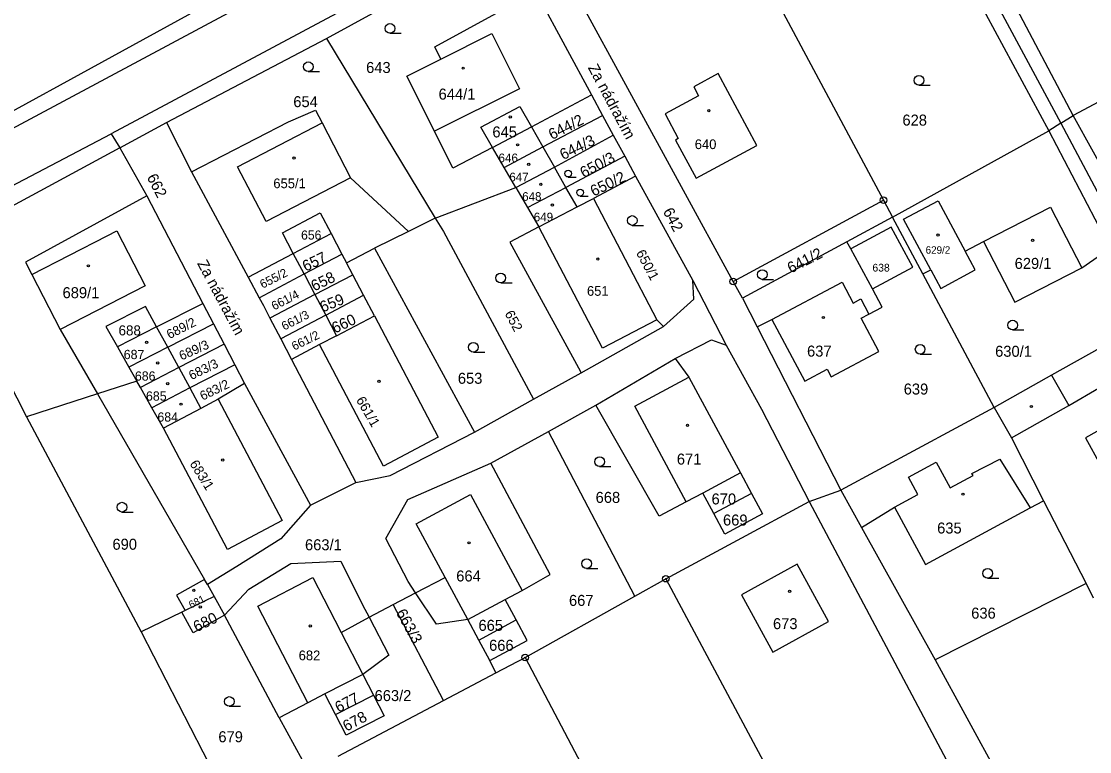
# Model space of a CAD drawing. Extents: x -504988 to -494607, y -1123820 to -1114018.
# Drawn here: x -497845.6 to -497680.4, y -1121331.7 to -1121218.6 of the extents above; entities that cross this region are included whole.
import ezdxf

# ---------------------------------------------------------------- set-up
doc = ezdxf.new("R2010")
doc.units = 0
for name, color, linetype in [('Hranice parcel', 7, 'Continuous'), ('Parcelní čísla', 7, 'Continuous'), ('Pop  PČ popisy', 7, 'Continuous'), ('Vnitřní kresba', 7, 'Continuous'), ('Značky bodu BP', 7, 'Continuous'), ('Značky budov', 7, 'Continuous'), ('Značky kultur', 7, 'Continuous')]:
    doc.layers.add(name, color=color, linetype=linetype)

msp = doc.modelspace()

# ---------------------------------------------------------------- linework, layer by layer
at = {"layer": 'Hranice parcel'}
for p, q in [((-497682.95, -1121233.22), (-497713.46, -1121175.27)), ((-497715.95, -1121176.6), (-497684.84, -1121234.41)), ((-497735.51, -1121258.89), (-497765.84, -1121203.25)), ((-497798.42, -1121221.32), (-497770.43, -1121205.89)), ((-497700.8, -1121209.42), (-497686.7, -1121235.58)), ((-497766.07, -1121214), (-497757.45, -1121230.03)), ((-497656.18, -1121218.8), (-497682.95, -1121233.22)), ((-497823.15, -1121234.32), (-497798.42, -1121221.32)), ((-497798.42, -1121221.32), (-497781.6, -1121249.08)), ((-497766.72, -1121234.95), (-497757.45, -1121230.03)), ((-497757.45, -1121230.03), (-497755.75, -1121233.19)), ((-497764.95, -1121238.08), (-497755.75, -1121233.19)), ((-497755.75, -1121233.19), (-497754.09, -1121236.27)), ((-497684.84, -1121234.41), (-497682.95, -1121233.22)), ((-497675.7, -1121246.33), (-497682.95, -1121233.22)), ((-497830.39, -1121238.19), (-497823.15, -1121234.32)), ((-497823.15, -1121234.32), (-497819.28, -1121241.94)), ((-497772.75, -1121238.14), (-497766.72, -1121234.95)), ((-497766.72, -1121234.95), (-497764.95, -1121238.08)), ((-497710.86, -1121248.94), (-497686.7, -1121235.58)), ((-497684.84, -1121234.41), (-497686.7, -1121235.58)), ((-497686.7, -1121235.58), (-497677.22, -1121253.76)), ((-497684.84, -1121234.41), (-497668.95, -1121264.36)), ((-497763.16, -1121241.21), (-497754.09, -1121236.27)), ((-497754.09, -1121236.27), (-497752.3, -1121239.53)), ((-497830.39, -1121238.19), (-497826.18, -1121245.66)), ((-497770.94, -1121241.25), (-497772.75, -1121238.14)), ((-497770.94, -1121241.25), (-497764.95, -1121238.08)), ((-497764.95, -1121238.08), (-497763.16, -1121241.21)), ((-497752.3, -1121239.53), (-497761.39, -1121244.34)), ((-497752.3, -1121239.53), (-497750.61, -1121242.61)), ((-497819.28, -1121241.94), (-497810.53, -1121258.24)), ((-497769.13, -1121244.36), (-497770.94, -1121241.25)), ((-497769.13, -1121244.36), (-497763.16, -1121241.21)), ((-497761.39, -1121244.34), (-497763.16, -1121241.21)), ((-497750.61, -1121242.61), (-497757.14, -1121246.03)), ((-497750.61, -1121242.61), (-497741.74, -1121258.76)), ((-497781.6, -1121249.08), (-497769.13, -1121244.36)), ((-497769.13, -1121244.36), (-497767.32, -1121247.47)), ((-497767.32, -1121247.47), (-497761.39, -1121244.34)), ((-497759.67, -1121247.35), (-497761.39, -1121244.34)), ((-497826.18, -1121245.66), (-497817.54, -1121262.29)), ((-497759.67, -1121247.35), (-497757.14, -1121246.03)), ((-497735.51, -1121258.89), (-497712.27, -1121246.31)), ((-497712.27, -1121246.31), (-497710.86, -1121248.94)), ((-497767.32, -1121247.47), (-497765.58, -1121250.45)), ((-497765.58, -1121250.45), (-497759.67, -1121247.35)), ((-497781.6, -1121249.08), (-497785.76, -1121251.15)), ((-497710.86, -1121248.94), (-497717.92, -1121252.75)), ((-497706.18, -1121257.71), (-497710.86, -1121248.94)), ((-497803.55, -1121254.55), (-497797.71, -1121251.48)), ((-497797.71, -1121251.48), (-497796.04, -1121254.66)), ((-497785.76, -1121251.15), (-497791, -1121253.74)), ((-497795.34, -1121255.99), (-497791, -1121253.74)), ((-497791, -1121253.74), (-497775.52, -1121282.23)), ((-497717.92, -1121252.75), (-497734.09, -1121261.49)), ((-497717.33, -1121253.86), (-497717.92, -1121252.75)), ((-497810.53, -1121258.24), (-497803.55, -1121254.55)), ((-497801.88, -1121257.73), (-497803.55, -1121254.55)), ((-497801.88, -1121257.73), (-497796.04, -1121254.66)), ((-497796.04, -1121254.66), (-497795.34, -1121255.99)), ((-497713.99, -1121260.06), (-497717.33, -1121253.86)), ((-497856.91, -1121256.14), (-497844.84, -1121279.85)), ((-497794.36, -1121257.85), (-497795.34, -1121255.99)), ((-497706.18, -1121257.71), (-497704.97, -1121257.07)), ((-497810.53, -1121258.24), (-497808.84, -1121261.41)), ((-497808.84, -1121261.41), (-497801.88, -1121257.73)), ((-497801.88, -1121257.73), (-497800.2, -1121260.92)), ((-497800.2, -1121260.92), (-497794.36, -1121257.85)), ((-497792.69, -1121261.03), (-497794.36, -1121257.85)), ((-497741.74, -1121258.76), (-497736.62, -1121268.74)), ((-497695.14, -1121278.4), (-497706.18, -1121257.71)), ((-497734.09, -1121261.49), (-497735.51, -1121258.89)), ((-497800.2, -1121260.92), (-497807.16, -1121264.59)), ((-497800.2, -1121260.92), (-497798.53, -1121264.1)), ((-497798.53, -1121264.1), (-497792.69, -1121261.03)), ((-497734.09, -1121261.49), (-497731.81, -1121265.94)), ((-497824.69, -1121265.91), (-497817.54, -1121262.29)), ((-497817.54, -1121262.29), (-497815.91, -1121265.43)), ((-497807.16, -1121264.59), (-497805.49, -1121267.78)), ((-497798.53, -1121264.1), (-497805.49, -1121267.78)), ((-497798.53, -1121264.1), (-497796.86, -1121267.29)), ((-497824.69, -1121265.91), (-497830.75, -1121269)), ((-497822.98, -1121269.06), (-497824.69, -1121265.91)), ((-497822.98, -1121269.06), (-497815.91, -1121265.43)), ((-497815.91, -1121265.43), (-497814.26, -1121268.61)), ((-497759.04, -1121273.01), (-497746.28, -1121265.87)), ((-497731.81, -1121265.94), (-497718.89, -1121291.21)), ((-497814.26, -1121268.61), (-497821.27, -1121272.22)), ((-497814.26, -1121268.61), (-497812.62, -1121271.78)), ((-497805.49, -1121267.78), (-497803.82, -1121270.98)), ((-497830.75, -1121269), (-497828.97, -1121272.15)), ((-497822.98, -1121269.06), (-497828.97, -1121272.15)), ((-497821.27, -1121272.22), (-497822.98, -1121269.06)), ((-497812.62, -1121271.78), (-497819.56, -1121275.38)), ((-497812.62, -1121271.78), (-497811.11, -1121274.7)), ((-497803.82, -1121270.98), (-497793.88, -1121290.01)), ((-497756.77, -1121278.05), (-497744.48, -1121270.82)), ((-497828.97, -1121272.15), (-497827.74, -1121274.33)), ((-497821.27, -1121272.22), (-497827.2, -1121275.29)), ((-497821.27, -1121272.22), (-497819.56, -1121275.38)), ((-497766.39, -1121277.12), (-497759.04, -1121273.01)), ((-497827.74, -1121274.33), (-497833.83, -1121276.3)), ((-497827.2, -1121275.29), (-497827.74, -1121274.33)), ((-497825.42, -1121278.44), (-497827.2, -1121275.29)), ((-497811.11, -1121274.7), (-497800.88, -1121293.52)), ((-497833.83, -1121276.3), (-497844.84, -1121279.85)), ((-497833.83, -1121276.3), (-497817.27, -1121304.99)), ((-497819.56, -1121275.38), (-497825.42, -1121278.44)), ((-497819.56, -1121275.38), (-497817.84, -1121278.53)), ((-497775.52, -1121282.23), (-497766.39, -1121277.12)), ((-497764.1, -1121282.11), (-497756.77, -1121278.05)), ((-497695.14, -1121278.4), (-497718.89, -1121291.21)), ((-497695.14, -1121278.4), (-497692.48, -1121283.1)), ((-497844.84, -1121279.85), (-497827.1, -1121313.09)), ((-497772.98, -1121287), (-497764.1, -1121282.11)), ((-497750.74, -1121307.58), (-497764.1, -1121282.11)), ((-497692.48, -1121283.1), (-497687.5, -1121292.83)), ((-497734.4, -1121288.52), (-497740.22, -1121291.64)), ((-497734.4, -1121288.52), (-497732.7, -1121291.69)), ((-497800.88, -1121293.52), (-497793.88, -1121290.01)), ((-497738.52, -1121294.81), (-497740.22, -1121291.64)), ((-497732.7, -1121291.69), (-497738.52, -1121294.81)), ((-497723.78, -1121292.94), (-497718.89, -1121291.21)), ((-497718.89, -1121291.21), (-497715.68, -1121296.98)), ((-497745.93, -1121304.89), (-497723.78, -1121292.94)), ((-497723.78, -1121292.94), (-497674.86, -1121385.08)), ((-497687.5, -1121292.83), (-497680.94, -1121305.66)), ((-497715.68, -1121296.98), (-497704.3, -1121317.43)), ((-497816.83, -1121305.78), (-497817.27, -1121304.99)), ((-497750.74, -1121307.58), (-497745.93, -1121304.89)), ((-497745.93, -1121304.89), (-497695.92, -1121398.57)), ((-497816.83, -1121305.78), (-497815.77, -1121307.67)), ((-497680.94, -1121305.66), (-497704.3, -1121317.43)), ((-497680.94, -1121305.66), (-497679.83, -1121307.84)), ((-497815.77, -1121307.67), (-497820.3, -1121309.8)), ((-497815.77, -1121307.67), (-497814.17, -1121310.53)), ((-497788.12, -1121308.9), (-497784.63, -1121307.08)), ((-497776.58, -1121311.22), (-497770.77, -1121308.1)), ((-497769.07, -1121311.27), (-497770.77, -1121308.1)), ((-497767.7, -1121317.08), (-497750.74, -1121307.58)), ((-497820.3, -1121309.8), (-497820.79, -1121310.07)), ((-497791.81, -1121310.87), (-497788.12, -1121308.9)), ((-497780.31, -1121323.74), (-497788.12, -1121308.9)), ((-497820.79, -1121310.07), (-497827.1, -1121313.09)), ((-497805.75, -1121326.4), (-497814.17, -1121310.53)), ((-497774.88, -1121314.39), (-497776.58, -1121311.22)), ((-497774.88, -1121314.39), (-497769.07, -1121311.27)), ((-497827.1, -1121313.09), (-497812.67, -1121341.18)), ((-497773.17, -1121317.56), (-497774.88, -1121314.39)), ((-497772.23, -1121319.47), (-497773.17, -1121317.56)), ((-497772.23, -1121319.47), (-497767.7, -1121317.08)), ((-497767.7, -1121317.08), (-497717.81, -1121411.4)), ((-497704.3, -1121317.43), (-497669.32, -1121381.26)), ((-497792.8, -1121319.7), (-497798.66, -1121322.73)), ((-497792.8, -1121319.7), (-497791.14, -1121322.9)), ((-497780.31, -1121323.74), (-497772.23, -1121319.47)), ((-497797.01, -1121325.93), (-497798.66, -1121322.73)), ((-497797.01, -1121325.93), (-497791.14, -1121322.9)), ((-497796.62, -1121332.35), (-497780.31, -1121323.74)), ((-497805.75, -1121326.4), (-497800.99, -1121335.07))]:
    msp.add_line(p, q, dxfattribs=at)
for points in [[(-497161, -1120877.53), (-497162.08, -1120875.61), (-497193.91, -1120893.79), (-497205.64, -1120899.19), (-497240.26, -1120919.63), (-497250.18, -1120924.55), (-497404.22, -1121006.98), (-497504.86, -1121061.28), (-497548.64, -1121084.52), (-497630.65, -1121128.6), (-497742.3, -1121188.23), (-497831.7, -1121236.04), (-497830.39, -1121238.19)], [(-497742.12, -1121190.58), (-497737.86, -1121198.52), (-497712.27, -1121246.31)], [(-498370.45, -1121511.15), (-498367.88, -1121509.9), (-498350.01, -1121499.14), (-498314.31, -1121478.12), (-498219.22, -1121431.11), (-498050.91, -1121344.32), (-497864.7, -1121242.22), (-497818.22, -1121216.74), (-497789.44, -1121202.25)], [(-497772.75, -1121238.14), (-497778.87, -1121241.36), (-497781.73, -1121235.66), (-497786, -1121227.14), (-497780.71, -1121224.48), (-497781.66, -1121222.59), (-497766.07, -1121214)], [(-497744, -1121236.79), (-497744.42, -1121237.01), (-497741.26, -1121242.91), (-497731.86, -1121237.86), (-497737.83, -1121226.71), (-497741.61, -1121228.75), (-497740.86, -1121230.16), (-497746.06, -1121232.95), (-497744, -1121236.79)], [(-497772.75, -1121238.14), (-497774.57, -1121235.03), (-497768.51, -1121231.82), (-497766.72, -1121234.95)], [(-497819.28, -1121241.94), (-497804.3, -1121234.18), (-497800.11, -1121232.41), (-497799.1, -1121234.34), (-497794.69, -1121242.86), (-497785.76, -1121251.15)], [(-497830.39, -1121238.19), (-497858.33, -1121253.35), (-497856.91, -1121256.14)], [(-497826.18, -1121245.66), (-497844.96, -1121255.91), (-497843.98, -1121257.82), (-497839.59, -1121266.32), (-497833.83, -1121276.3)], [(-497757.14, -1121246.03), (-497747.3, -1121264.82), (-497746.28, -1121265.87)], [(-497704.97, -1121257.07), (-497709.18, -1121249.27), (-497703.82, -1121246.4), (-497699.62, -1121254.21)], [(-497803.55, -1121254.55), (-497805.23, -1121251.36), (-497799.39, -1121248.29), (-497797.71, -1121251.48)], [(-497781.6, -1121249.08), (-497780.33, -1121251.18), (-497766.39, -1121277.12)], [(-497765.58, -1121250.45), (-497770.05, -1121252.79), (-497759.45, -1121272.27), (-497759.04, -1121273.01)], [(-497713.99, -1121260.06), (-497707.75, -1121256.69), (-497711.09, -1121250.5), (-497717.33, -1121253.86)], [(-497699.62, -1121254.21), (-497696.78, -1121252.7), (-497691.96, -1121262.08), (-497681.61, -1121256.76), (-497677.22, -1121253.76)], [(-497704.97, -1121257.07), (-497703.41, -1121259.96), (-497698.08, -1121257.08), (-497699.62, -1121254.21)], [(-497746.28, -1121265.87), (-497741.61, -1121261.61), (-497741.74, -1121258.76)], [(-497731.81, -1121265.94), (-497729.53, -1121264.8), (-497724.46, -1121274.33), (-497720.96, -1121272.47), (-497720.34, -1121273.64), (-497712.98, -1121269.72), (-497715.72, -1121264.58), (-497714.52, -1121263.94), (-497712.48, -1121262.86), (-497713.99, -1121260.06)], [(-497808.84, -1121261.41), (-497808.18, -1121262.63), (-497807.16, -1121264.59)], [(-497796.86, -1121267.29), (-497791.01, -1121264.22), (-497792.69, -1121261.03)], [(-497824.69, -1121265.91), (-497826.41, -1121262.75), (-497832.53, -1121265.85), (-497830.75, -1121269)], [(-497671.35, -1121265.02), (-497686.28, -1121273.38), (-497695.14, -1121278.4)], [(-497796.86, -1121267.29), (-497799.48, -1121268.67), (-497803.82, -1121270.98)], [(-497744.48, -1121270.82), (-497738.86, -1121267.92), (-497736.62, -1121268.74)], [(-497736.62, -1121268.74), (-497731.16, -1121278.68), (-497723.78, -1121292.94)], [(-497692.48, -1121283.1), (-497683.62, -1121278.08), (-497679.01, -1121275.41), (-497676.21, -1121280.4), (-497681.04, -1121283.1), (-497678.68, -1121287.31), (-497668.34, -1121281.51), (-497669.95, -1121278.63), (-497667.84, -1121277.44), (-497669.43, -1121274.61), (-497671.54, -1121275.79), (-497673.45, -1121272.39), (-497668.82, -1121269.87)], [(-497744.48, -1121270.82), (-497742.36, -1121273.69), (-497734.4, -1121288.52)], [(-497811.11, -1121274.7), (-497815.18, -1121277.13), (-497817.84, -1121278.53)], [(-497817.84, -1121278.53), (-497823.64, -1121281.59), (-497825.42, -1121278.44)], [(-497740.22, -1121291.64), (-497742.8, -1121293.02), (-497746.94, -1121295.24), (-497756.77, -1121278.05)], [(-497793.88, -1121290.01), (-497788.55, -1121288.93), (-497775.52, -1121282.23)], [(-497784.63, -1121307.08), (-497785.8, -1121305.33), (-497789.22, -1121298.68), (-497785.83, -1121292.65), (-497772.98, -1121287)], [(-497770.77, -1121308.1), (-497768.16, -1121306.7), (-497763.81, -1121304.26), (-497772.98, -1121287)], [(-497732.7, -1121291.69), (-497731, -1121294.86), (-497736.82, -1121297.98), (-497738.52, -1121294.81)], [(-497715.68, -1121296.98), (-497710.59, -1121293.82), (-497705.79, -1121302.7), (-497689.58, -1121293.95), (-497687.5, -1121292.83)], [(-497800.88, -1121293.52), (-497805.47, -1121298.73), (-497812.31, -1121303.01), (-497816.83, -1121305.78)], [(-497814.17, -1121310.53), (-497810.42, -1121306.53), (-497803.94, -1121302.52), (-497796.2, -1121302.17), (-497792.83, -1121308.91), (-497791.81, -1121310.87)], [(-497729.4, -1121316.25), (-497720.76, -1121311.52), (-497725.6, -1121302.66), (-497734.24, -1121307.39), (-497729.4, -1121316.25)], [(-497817.27, -1121304.99), (-497821.62, -1121307.42), (-497820.3, -1121309.8)], [(-497776.58, -1121311.22), (-497781.4, -1121311.92), (-497784.63, -1121307.08)], [(-497814.17, -1121310.53), (-497819.02, -1121313.25), (-497820.79, -1121310.07)], [(-497791.81, -1121310.87), (-497788.76, -1121316.75), (-497792.8, -1121319.7)], [(-497773.17, -1121317.56), (-497767.36, -1121314.44), (-497769.07, -1121311.27)], [(-497798.66, -1121322.73), (-497801.29, -1121324.09), (-497805.75, -1121326.4)], [(-497791.14, -1121322.9), (-497789.49, -1121326.1), (-497795.35, -1121329.13), (-497797.01, -1121325.93)]]:
    msp.add_lwpolyline(points, dxfattribs=at)
at = {"layer": 'Vnitřní kresba'}
for p, q in [((-497817.23, -1121219.27), (-497641.18, -1121124.99)), ((-497863.61, -1121244.11), (-497817.23, -1121219.27)), ((-497780.71, -1121224.48), (-497772.82, -1121220.53)), ((-497772.82, -1121220.53), (-497768.55, -1121229.06)), ((-497768.55, -1121229.06), (-497781.73, -1121235.66)), ((-497812.18, -1121241.13), (-497799.1, -1121234.34)), ((-497859.29, -1121250.5), (-497831.7, -1121236.04)), ((-497807.76, -1121249.64), (-497812.18, -1121241.13)), ((-497794.69, -1121242.86), (-497807.76, -1121249.64)), ((-497696.78, -1121252.7), (-497686.44, -1121247.38)), ((-497686.44, -1121247.38), (-497681.61, -1121256.76)), ((-497755.74, -1121269.24), (-497765.58, -1121250.45)), ((-497843.98, -1121257.82), (-497832.36, -1121251.82)), ((-497832.36, -1121251.82), (-497830.87, -1121251.05)), ((-497830.87, -1121251.05), (-497826.48, -1121259.55)), ((-497826.48, -1121259.55), (-497839.59, -1121266.32)), ((-497729.53, -1121264.8), (-497718.67, -1121259.02)), ((-497718.67, -1121259.02), (-497716.96, -1121262.24)), ((-497716.96, -1121262.24), (-497715.76, -1121261.6)), ((-497715.76, -1121261.6), (-497714.52, -1121263.94)), ((-497791.01, -1121264.22), (-497781.13, -1121283)), ((-497747.3, -1121264.82), (-497755.74, -1121269.24)), ((-497789.61, -1121287.46), (-497799.48, -1121268.67)), ((-497686.28, -1121273.38), (-497683.62, -1121278.08)), ((-497750.75, -1121278.2), (-497742.36, -1121273.69)), ((-497815.18, -1121277.13), (-497805.28, -1121295.91)), ((-497742.8, -1121293.02), (-497750.75, -1121278.2)), ((-497813.74, -1121300.36), (-497823.64, -1121281.59)), ((-497781.13, -1121283), (-497789.61, -1121287.46)), ((-497708.42, -1121289.19), (-497704.1, -1121286.86)), ((-497704.1, -1121286.86), (-497701.95, -1121290.85)), ((-497698.58, -1121288.63), (-497694.3, -1121286.38)), ((-497694.3, -1121286.38), (-497689.58, -1121293.95)), ((-497706.97, -1121291.87), (-497708.42, -1121289.19)), ((-497701.95, -1121290.85), (-497698.41, -1121288.93)), ((-497698.41, -1121288.93), (-497698.58, -1121288.63)), ((-497784.56, -1121296.39), (-497776.14, -1121291.86)), ((-497776.14, -1121291.86), (-497768.16, -1121306.7)), ((-497710.59, -1121293.82), (-497706.97, -1121291.87)), ((-497805.28, -1121295.91), (-497813.74, -1121300.36)), ((-497780.08, -1121304.71), (-497784.56, -1121296.39)), ((-497809.03, -1121309.12), (-497800.53, -1121304.73)), ((-497800.53, -1121304.73), (-497797.14, -1121311.3)), ((-497784.63, -1121307.08), (-497780.08, -1121304.71)), ((-497776.58, -1121311.22), (-497780.08, -1121304.71)), ((-497801.29, -1121324.09), (-497809.03, -1121309.12)), ((-497797.14, -1121311.3), (-497796.16, -1121313.2)), ((-497796.16, -1121313.2), (-497791.81, -1121310.87)), ((-497796.16, -1121313.2), (-497792.8, -1121319.7))]:
    msp.add_line(p, q, dxfattribs=at)
at = {"layer": 'Značky bodu BP'}
for centre, radius in [((-497712.27, -1121246.31), 0.5), ((-497712.27, -1121246.31), 0.0303), ((-497735.51, -1121258.89), 0.5), ((-497735.51, -1121258.89), 0.0303), ((-497745.93, -1121304.89), 0.5), ((-497745.93, -1121304.89), 0.0303), ((-497767.7, -1121317.08), 0.5), ((-497767.7, -1121317.08), 0.0303)]:
    msp.add_circle(centre, radius, dxfattribs=at)
at = {"layer": 'Značky budov'}
for centre in [(-497777.28, -1121225.89), (-497739.28, -1121232.46), (-497769.99, -1121233.44), (-497768.87, -1121237.75), (-497803.44, -1121239.79), (-497767.13, -1121240.75), (-497765.27, -1121243.85), (-497763.47, -1121247.07), (-497703.83, -1121251.72), (-497689.2, -1121252.52), (-497756.45, -1121255.43), (-497835.24, -1121256.48), (-497721.57, -1121264.47), (-497826.25, -1121268.31), (-497824.53, -1121271.5), (-497822.98, -1121274.69), (-497790.3, -1121274.33), (-497820.91, -1121277.88), (-497689.39, -1121278.24), (-497742.58, -1121281.15), (-497814.47, -1121286.54), (-497699.98, -1121291.81), (-497776.37, -1121299.34), (-497818.94, -1121306.68), (-497726.79, -1121306.84), (-497817.94, -1121309.27), (-497800.92, -1121312.21)]:
    msp.add_circle(centre, 0.175, dxfattribs=at)
at = {"layer": 'Značky kultur'}
for p, q in [((-497788.61, -1121220.49), (-497786.86, -1121220.49)), ((-497801.24, -1121226.42), (-497799.49, -1121226.42)), ((-497706.79, -1121228.52), (-497705.04, -1121228.52)), ((-497761.04, -1121242.73), (-497759.81, -1121242.73)), ((-497759.18, -1121245.68), (-497757.95, -1121245.68)), ((-497751.13, -1121250.21), (-497749.38, -1121250.21)), ((-497731.02, -1121258.57), (-497729.27, -1121258.57)), ((-497771.47, -1121259.1), (-497769.72, -1121259.1)), ((-497692.29, -1121266.4), (-497690.54, -1121266.4)), ((-497775.7, -1121269.82), (-497773.95, -1121269.82)), ((-497706.6, -1121270.14), (-497704.85, -1121270.14)), ((-497756.17, -1121287.54), (-497754.42, -1121287.54)), ((-497830.05, -1121294.57), (-497828.3, -1121294.57)), ((-497758.19, -1121303.31), (-497756.44, -1121303.31)), ((-497696.16, -1121304.82), (-497694.41, -1121304.82)), ((-497813.45, -1121324.64), (-497811.7, -1121324.64))]:
    msp.add_line(p, q, dxfattribs=at)
for centre, radius in [((-497788.61, -1121219.74), 0.75), ((-497801.24, -1121225.67), 0.75), ((-497706.79, -1121227.77), 0.75), ((-497761.04, -1121242.2), 0.525), ((-497759.18, -1121245.15), 0.525), ((-497751.13, -1121249.46), 0.75), ((-497731.02, -1121257.82), 0.75), ((-497771.47, -1121258.35), 0.75), ((-497692.29, -1121265.65), 0.75), ((-497775.7, -1121269.07), 0.75), ((-497706.6, -1121269.39), 0.75), ((-497756.17, -1121286.79), 0.75), ((-497830.05, -1121293.82), 0.75), ((-497758.19, -1121302.56), 0.75), ((-497696.16, -1121304.07), 0.75), ((-497813.45, -1121323.89), 0.75)]:
    msp.add_circle(centre, radius, dxfattribs=at)

# ---------------------------------------------------------------- texts
at = {"layer": 'Parcelní čísla'}
for s, height, p in [('643', 1.7, (-497792.29, -1121226.63)), ('644/1', 1.7, (-497781.08, -1121230.75)), ('654', 1.7, (-497803.55, -1121231.92)), ('628', 1.7, (-497709.34, -1121234.77)), ('645', 1.7, (-497772.76, -1121236.6)), ('640', 1.5, (-497741.46, -1121238.41)), ('646', 1.349, (-497771.82, -1121240.45)), ('647', 1.34, (-497770.14, -1121243.4)), ('655/1', 1.5, (-497806.64, -1121244.46)), ('648', 1.334, (-497768.15, -1121246.41)), ('649', 1.34, (-497766.36, -1121249.59)), ('656', 1.408, (-497802.35, -1121252.41)), ('629/2', 1.139, (-497705.75, -1121254.59)), ('629/1', 1.7, (-497691.98, -1121256.95)), ('638', 1.2, (-497713.98, -1121257.36)), ('689/1', 1.7, (-497839.24, -1121261.48)), ('651', 1.5, (-497758.13, -1121261.11)), ('688', 1.55, (-497830.58, -1121267.24)), ('687', 1.434, (-497829.78, -1121270.91)), ('637', 1.7, (-497724.09, -1121270.52)), ('630/1', 1.7, (-497695, -1121270.55)), ('686', 1.426, (-497828.05, -1121274.24)), ('653', 1.7, (-497778.1, -1121274.73)), ('639', 1.7, (-497709.14, -1121276.39)), ('685', 1.431, (-497826.34, -1121277.34)), ('684', 1.428, (-497824.57, -1121280.58)), ('671', 1.7, (-497744.23, -1121287.23)), ('668', 1.7, (-497756.79, -1121293.16)), ('670', 1.7, (-497738.86, -1121293.4)), ('669', 1.7, (-497737.09, -1121296.66)), ('635', 1.7, (-497703.97, -1121297.9)), ('690', 1.7, (-497831.52, -1121300.41)), ('663/1', 1.7, (-497801.74, -1121300.49)), ('664', 1.7, (-497778.35, -1121305.32)), ('667', 1.7, (-497760.91, -1121309.1)), ('636', 1.7, (-497698.7, -1121311.07)), ('665', 1.7, (-497774.91, -1121312.96)), ('673', 1.7, (-497729.36, -1121312.7)), ('666', 1.7, (-497773.27, -1121316.05)), ('682', 1.5, (-497802.72, -1121317.51)), ('663/2', 1.7, (-497790.98, -1121323.83)), ('679', 1.7, (-497815.14, -1121330.2))]:
    msp.add_text(s, height=height, dxfattribs=at).set_placement(p)
for s, height, rotation, p in [('644/2', 1.7, 27, (-497763.54, -1121237.02)), ('644/3', 1.7, 26, (-497761.82, -1121240.13)), ('650/3', 1.7, 28, (-497758.64, -1121242.92)), ('650/2', 1.7, 26, (-497757.1, -1121245.78)), ('662', 1.7, 297, (-497826.25, -1121242.75)), ('642', 1.7, 298, (-497746.43, -1121248.04)), ('641/2', 1.7, 27, (-497726.6, -1121257.68)), ('657', 1.7, 26, (-497801.63, -1121257.41)), ('650/1', 1.5, 298, (-497750.59, -1121254.46)), ('655/2', 1.344, 27, (-497808.3, -1121260.03)), ('658', 1.7, 26, (-497800.3, -1121260.46)), ('661/4', 1.348, 27, (-497806.52, -1121263.39)), ('659', 1.7, 22, (-497799.03, -1121263.71)), ('661/3', 1.34, 27, (-497804.95, -1121266.51)), ('652', 1.5, 298, (-497770.9, -1121263.86)), ('689/2', 1.427, 27, (-497822.7, -1121267.83)), ('660', 1.7, 25, (-497797.12, -1121266.97)), ('661/2', 1.344, 26, (-497803.4, -1121269.61)), ('689/3', 1.434, 24, (-497820.83, -1121271.14)), ('683/3', 1.423, 26, (-497819.29, -1121274.17)), ('683/2', 1.424, 26, (-497817.57, -1121277.35)), ('661/1', 1.5, 300, (-497793.89, -1121277.23)), ('683/1', 1.5, 302, (-497819.65, -1121287.1)), ('681', 1.139, 26, (-497819.38, -1121309.52)), ('663/3', 1.7, 299, (-497787.73, -1121310.14)), ('680', 1.7, 26, (-497818.51, -1121313.19)), ('677', 1.7, 27, (-497796.57, -1121325.66)), ('678', 1.7, 28, (-497795.33, -1121328.58))]:
    msp.add_text(s, height=height, rotation=rotation, dxfattribs=at).set_placement(p)
at = {"layer": 'Pop  PČ popisy'}
for p in [(-497758.03, -1121225.8), (-497818.46, -1121256.1)]:
    msp.add_text('Za nádražím', height=1.7, rotation=298, dxfattribs=at).set_placement(p)

doc.saveas('drawing.dxf')
